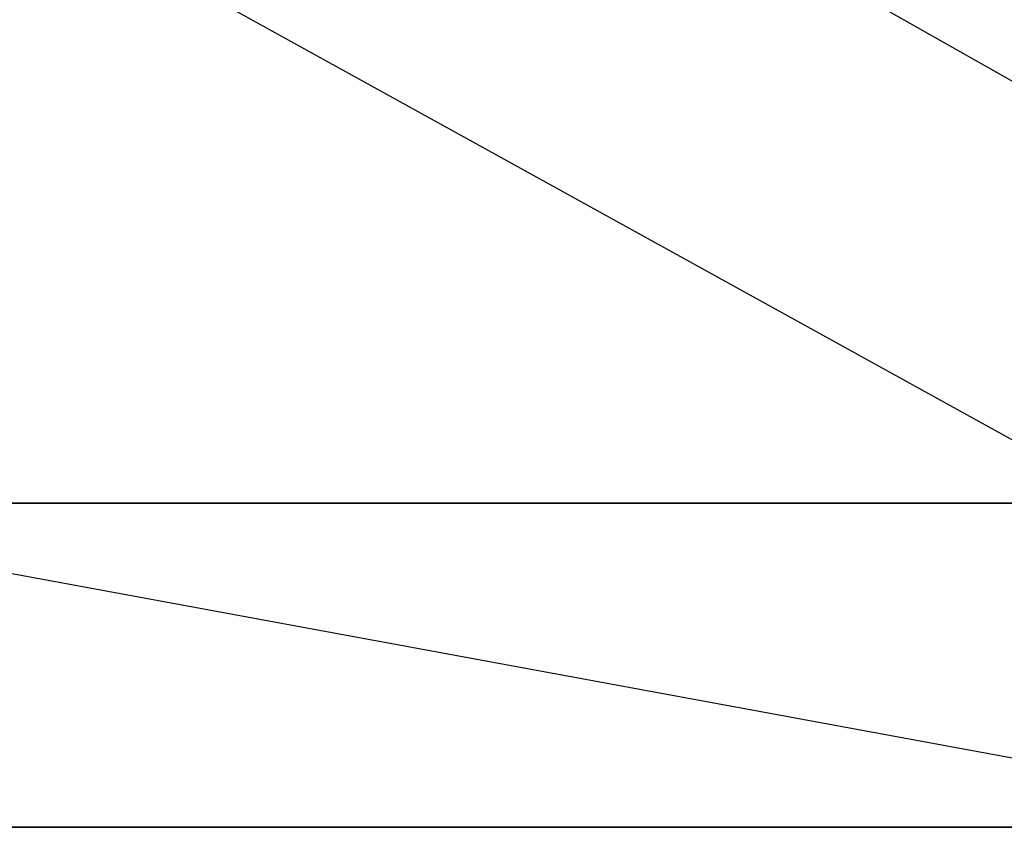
# Model space of a CAD drawing. Extents: x -172 to 172, y -29 to 28.
# Tile 734 of 914: x 77.4 to 82.1, y -15.84 to -12. Entities that reach past the tile are written whole.
import ezdxf

# ---------------------------------------------------------------- set-up
doc = ezdxf.new("R2010")
doc.units = 0
doc.header["$LTSCALE"] = 25.4
doc.layers.get('0').update_dxf_attribs({"linetype": 'CONTINUOUS'})

msp = doc.modelspace()

# ---------------------------------------------------------------- linework, layer by layer
at = {"color": 0}
for p, q in [((70.5496, -7.5997, -1400.6636), (82.6827, -14.2997, -1394.6431)), ((70.5496, -7.5997, -1400.6636), (82.6827, -14.2997, -1394.6431)), ((85.6741, -14.2997, -1093.5297), (73.8798, -7.5997, -1087.3719)), ((85.6741, -14.2997, -1093.5297), (73.8798, -7.5997, -1087.3719)), ((82.6827, -14.2997, -1394.6431), (75.5455, -14.2997, -1398.3279)), ((75.5455, -14.2997, -1398.3279), (83.928, -15.8448, -1393.6761)), ((82.6827, -14.2997, -1394.6431), (75.5455, -14.2997, -1398.3279)), ((75.5455, -14.2997, -1398.3279), (83.928, -15.8448, -1393.6761)), ((77.221, -14.2997, -1088.9998), (85.6741, -14.2997, -1093.5297)), ((77.221, -14.2997, -1088.9998), (85.6741, -14.2997, -1093.5297)), ((75.4384, -15.8448, -1398.1079), (83.928, -15.8448, -1393.6761)), ((75.4384, -15.8448, -1398.1079), (83.928, -15.8448, -1393.6761)), ((85.5526, -15.8448, -1093.7421), (77.1115, -15.8448, -1089.2186)), ((85.5526, -15.8448, -1093.7421), (77.1115, -15.8448, -1089.2186))]:
    msp.add_line(p, q, dxfattribs=at)

doc.saveas('drawing.dxf')
